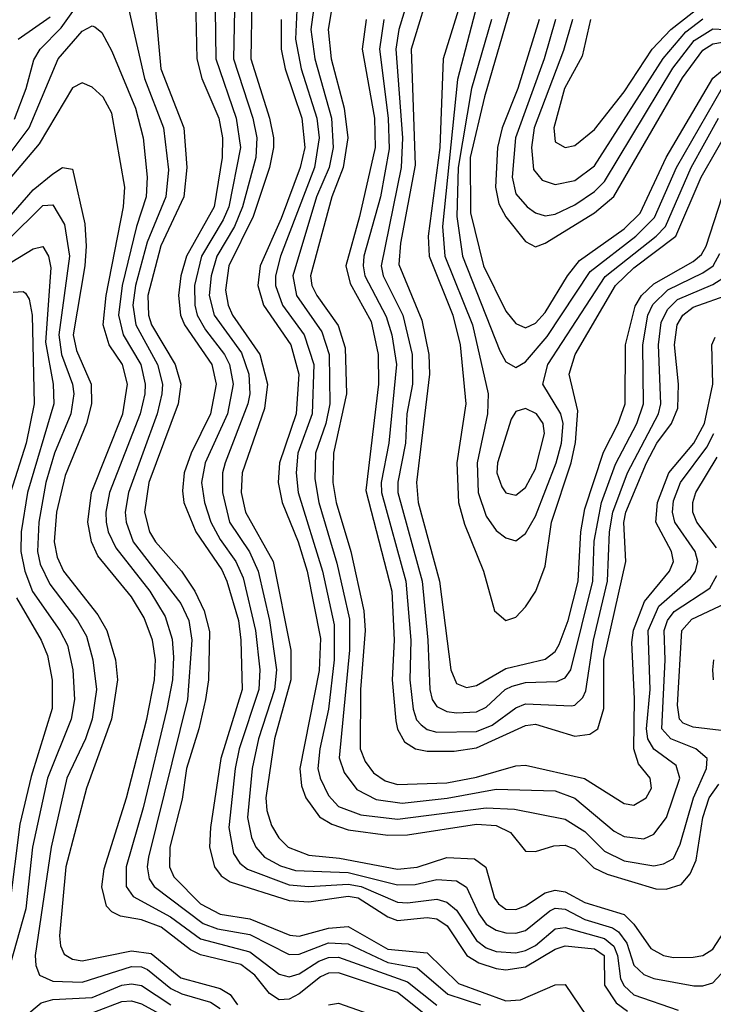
# Model space of a CAD drawing. Header units: inches. Extents: x 501365 to 657855, y 482276 to 547543.
# Tile 472 of 656: x 573023 to 574431, y 527071 to 529070. Entities that reach past the tile are written whole.
import ezdxf

# ---------------------------------------------------------------- set-up
doc = ezdxf.new("R2010")
doc.units = ezdxf.units.IN
doc.header["$MEASUREMENT"] = 0
doc.layers.add('A5572', color=7, linetype='Continuous')

msp = doc.modelspace()

# ---------------------------------------------------------------- linework, layer by layer
at = {"layer": 'A5572', "color": 5}
for points, elevation in [([(573230, 529152.6), (573276.4, 528950), (573315, 528850), (573324.8, 528764.8), (573319.3, 528710), (573282, 528618), (573258.1, 528530), (573252.4, 528490), (573258.8, 528450), (573302.8, 528370), (573312.6, 528330), (573311.7, 528310), (573302, 528270), (573243.7, 528110), (573237.3, 528070), (573238.9, 528050), (573253.6, 528010), (573350, 527884.9), (573366, 527850), (573372.3, 527810), (573363.5, 527690), (573284.3, 527370), (573281.5, 527350), (573285.6, 527325.6), (573295.7, 527310), (573395.2, 527235.2), (573424.2, 527224.2), (573490, 527212.5), (573570, 527172.2), (573590, 527173.2), (573650, 527196.1), (573690, 527194), (573770, 527155.9), (573830, 527145.3), (573891.9, 527091.9), (573958.5, 527070)], 3160), ([(573823.3, 529150), (573792.6, 529050), (573786.5, 529010), (573800.3, 528830), (573797.7, 528770), (573756.5, 528570), (573761.1, 528550), (573800.6, 528470), (573819.5, 528390), (573820.4, 528330), (573808.9, 528270), (573806.1, 528210), (573790.7, 528130.7), (573790.8, 528110), (573839.9, 527930), (573851.8, 527810), (573855.5, 527710), (573860.6, 527690), (573870, 527675.3), (573890, 527665.3), (573910, 527662.9), (573950, 527664.7), (573970, 527674.3), (574008.4, 527710), (574022.8, 527717.2), (574050, 527724.4), (574113.6, 527726.4), (574130, 527734.1), (574141.8, 527750), (574186.7, 527930), (574189.1, 528010.9), (574204, 528090), (574232.5, 528167.5), (574276.1, 528250), (574289.4, 528290), (574287.8, 528410), (574298, 528470), (574308.5, 528491.5), (574338.5, 528521.5), (574410, 528555.6), (574430.6, 528570), (574444.6, 528595.4)], 3460), ([(573860.3, 529150), (573817.7, 529010), (573825.8, 528774.2), (573795.8, 528615.8), (573792.5, 528572.5), (573839.5, 528459.5), (573853.7, 528390), (573854.9, 528350), (573828.7, 528130), (573832, 528090), (573875.5, 527930), (573898.4, 527750), (573910, 527722.6), (573930, 527714), (573950, 527717.9), (574010, 527752.5), (574090, 527771.7), (574110, 527787.5), (574118.3, 527801.7), (574136.7, 527850), (574156.4, 527930), (574162.1, 528030), (574170, 528076.8), (574208, 528192), (574238.2, 528250), (574252.3, 528290), (574252.5, 528410), (574272.1, 528488), (574285.6, 528510), (574310, 528533.5), (574390, 528579), (574406.8, 528593.2), (574416.4, 528610), (574448.9, 528710)], 3480), ([(573012.1, 528867.9), (573036.1, 528930), (573051.5, 528988.5), (573064.5, 529010), (573106.9, 529053.1), (573170, 529142)], 3160), ([(573926.2, 529130), (573882.9, 528990), (573876, 528810), (573852.1, 528630), (573853.9, 528590), (573902.4, 528470), (573917.3, 528410), (573928.9, 528290), (573910.5, 528170), (573913.6, 528090), (573925.9, 528045.9), (573964.6, 527950), (573986.9, 527870), (574010, 527850.1), (574030, 527857.1), (574050, 527877.9), (574070.5, 527909.5), (574090, 527960.6), (574102.7, 528050), (574142.2, 528170), (574151.6, 528211.6), (574156, 528276), (574138.1, 528350), (574150.7, 528390), (574232.2, 528530), (574270, 528566.1), (574355.3, 528630), (574406.1, 528750), (574470, 528861.1)], 3520), ([(573959.2, 529130), (573912, 528948), (573881, 528650), (573886, 528590), (573942.2, 528450), (573974.1, 528310), (573972.5, 528270), (573951.8, 528170), (573954, 528110), (573970, 528061.9), (573990, 528033.1), (574010, 528017.9), (574030, 528012.1), (574050, 528026.6), (574070, 528061.9), (574112, 528170), (574123, 528210), (574126.2, 528250), (574121.7, 528270), (574085.2, 528330), (574095.3, 528370), (574211.6, 528548.4), (574314.8, 528630), (574333.9, 528650), (574386.2, 528770), (574441.5, 528870)], 3540), ([(573379.8, 529110), (573382.5, 528990), (573392.9, 528950), (573427.4, 528870), (573434.8, 528830), (573433.7, 528790), (573417.5, 528690), (573361.9, 528590), (573350.3, 528550), (573345.4, 528510), (573349.7, 528470), (573357.7, 528450), (573413.1, 528370), (573421.6, 528330), (573410.6, 528270), (573371.1, 528190), (573356.9, 528150), (573353.2, 528113.2), (573355.9, 528090), (573380.8, 528030), (573433, 527953), (573443.5, 527930), (573467.4, 527850), (573472, 527810), (573474.5, 527710), (573431, 527570), (573410, 527430), (573408.5, 527390), (573418.6, 527350), (573431.7, 527331.7), (573450, 527319.8), (573570, 527282.1), (573610, 527279.3), (573690, 527290.9), (573710, 527287.5), (573770, 527248.9), (573790, 527241.3), (573850, 527247.4), (573870, 527244.8), (573890.5, 527230.5), (573930.9, 527170), (573955, 527155), (573990, 527143.5), (574010, 527140.9), (574050, 527147.5), (574110, 527182.8), (574130, 527189.9), (574190, 527184), (574209.8, 527170), (574209.9, 527110), (574233.9, 527073.9), (574257.1, 527057.1)], 3220), ([(573493.9, 529110), (573492.2, 528990), (573530.2, 528870), (573537.9, 528830), (573538.3, 528810), (573529.9, 528770), (573496.8, 528670), (573447.2, 528570), (573440.8, 528520.8), (573445.9, 528490), (573455.3, 528470), (573510.7, 528390), (573525.7, 528330), (573519.7, 528280.3), (573474.7, 528150), (573472.7, 528110), (573481.4, 528070), (573537.8, 527970), (573573.7, 527790), (573573.4, 527730), (573540.1, 527610), (573522.3, 527490), (573524.4, 527464.4), (573534, 527434), (573548.8, 527408.8), (573567.8, 527390), (573610, 527374.1), (573672.3, 527367.7), (573790, 527345.1), (573830, 527349.5), (573890, 527368.8), (573946.4, 527366.4), (573969.2, 527349.2), (573986.9, 527286.9), (573994.8, 527274.8), (574010, 527264.5), (574030, 527263.3), (574050, 527271), (574090, 527297.2), (574110, 527302.6), (574130, 527299.2), (574170, 527277.5), (574250, 527253.1), (574270, 527233.5), (574304.1, 527184.1), (574330, 527170.1), (574350, 527165.8), (574390, 527166.5), (574410, 527170.1), (574430, 527182.9), (574473.7, 527250)], 3280), ([(573298.4, 529090), (573309.5, 528970), (573356.4, 528850), (573362.2, 528770), (573356.3, 528710), (573309.4, 528610.6), (573283.2, 528510), (573284.6, 528470), (573290.5, 528450), (573338.3, 528370), (573350.4, 528330), (573344.4, 528290), (573284.9, 528130), (573276.4, 528070), (573286.2, 528030), (573298.5, 528010), (573351.5, 527950), (573378.8, 527910), (573397.3, 527870), (573408, 527828), (573406.1, 527730), (573400.1, 527690), (573386.6, 527630), (573361.3, 527550), (573352.6, 527487.4), (573328, 527390), (573327.1, 527350), (573335.7, 527330), (573390, 527274.9), (573430, 527254.1), (573490, 527244.3), (573571.2, 527211.2), (573590, 527209.7), (573650, 527225.7), (573690, 527229.3), (573770, 527183.2), (573850, 527175.8), (573913.6, 527113.6), (574010, 527078.1), (574039.8, 527080.2), (574110, 527110.6), (574130, 527111.6), (574187.4, 527027.4)], 3180), ([(573420.1, 529090), (573420.9, 528990), (573462.7, 528870), (573471.2, 528810), (573447.3, 528690), (573436.3, 528663.7), (573392.3, 528590), (573378.1, 528530), (573378.4, 528490), (573383.5, 528470), (573399.9, 528439.9), (573438.9, 528390), (573448.8, 528370), (573456, 528330), (573445.1, 528270), (573399.4, 528170), (573392.3, 528130), (573398.3, 528090), (573411, 528050), (573430, 528014.4), (573462, 527970), (573476.6, 527936.6), (573501.9, 527830), (573510.6, 527750), (573508.5, 527710), (573468.7, 527590), (573460.1, 527550), (573447.2, 527430), (573457, 527377), (573470, 527357.9), (573485.7, 527345.7), (573570, 527313.4), (573610, 527310.2), (573690, 527314.9), (573716.5, 527310), (573790, 527278.7), (573810, 527277), (573870, 527284.5), (573890, 527278.7), (573910, 527262.1), (573950, 527200.6), (573970, 527185.9), (573990, 527178.6), (574030, 527175.3), (574050, 527180.6), (574070, 527190.4), (574110, 527224), (574130, 527226.8), (574210, 527204.4), (574229.2, 527189.2), (574236.7, 527170), (574242.9, 527122.9), (574250, 527108.7), (574270, 527090.5), (574359.4, 527059.4)], 3240), ([(573458.7, 529090), (573457.3, 528990), (573496, 528870), (573504.3, 528830), (573502.2, 528790), (573475.4, 528690), (573459.1, 528650), (573423.2, 528590), (573411.9, 528550), (573407.7, 528510), (573417.9, 528470), (573473.3, 528393.3), (573488.2, 528350), (573490.2, 528310), (573486.3, 528290), (573440.4, 528170), (573434.9, 528150), (573434.5, 528110), (573448.7, 528050), (573489.4, 527989.4), (573507.4, 527950), (573530, 527850), (573544.6, 527750), (573540, 527710), (573507.8, 527610), (573494.8, 527550), (573485.7, 527450), (573493.3, 527410), (573502.4, 527390), (573520.1, 527370), (573552.3, 527352.3), (573582.7, 527342.7), (573690, 527338.8), (573790, 527313.3), (573825.6, 527314.4), (573870, 527324.5), (573910, 527321.8), (573930, 527309.1), (573955, 527255), (573970, 527234.1), (573990, 527221.3), (574010, 527216.5), (574030, 527215.6), (574050, 527220.8), (574099.3, 527260.7), (574110, 527266.2), (574130, 527264.1), (574170, 527243.5), (574226.2, 527226.2), (574238.4, 527218.4), (574255.4, 527195.4), (574270, 527150.5), (574290, 527131.3), (574310, 527123.6), (574391.2, 527108.8), (574410, 527108.5), (574430, 527114.9), (574446.7, 527133.3)], 3260), ([(573585.8, 529090), (573582.9, 529030), (573594.3, 528970), (573626.2, 528870), (573631, 528830), (573621.7, 528770), (573552.3, 528590), (573542.2, 528550), (573542.2, 528530), (573556.7, 528490), (573600.7, 528430), (573620.4, 528370), (573616.9, 528270), (573587.7, 528190), (573583.9, 528150), (573588.5, 528110), (573637.7, 527950), (573661.4, 527841.4), (573661.3, 527770), (573649.9, 527670), (573632.4, 527590), (573628.5, 527550), (573633, 527530), (573650, 527495.2), (573670, 527472.8), (573715.6, 527455.6), (573790, 527446.9), (573970, 527470.2), (574027.3, 527467.3), (574130, 527446.8), (574170, 527422.1), (574210, 527381.9), (574250, 527362.6), (574310, 527352.2), (574330, 527356.1), (574350, 527367.4), (574364, 527395.9), (574390.8, 527490), (574417.5, 527550), (574418.6, 527570), (574395.7, 527590), (574344.6, 527610), (574326.9, 527630), (574333.1, 527770), (574331.3, 527830), (574338, 527850), (574351.6, 527868.4), (574424.2, 527915.8), (574438.5, 527941.5)], 3340), ([(573619.2, 529090), (573614.2, 529050), (573622.4, 528990), (573656, 528870), (573659.4, 528810), (573650.9, 528770), (573625.6, 528710), (573577.6, 528550), (573584.8, 528510), (573636.4, 528436.4), (573651.4, 528390), (573652.5, 528290), (573644.5, 528250), (573623.7, 528190), (573622.3, 528137.7), (573630.2, 528090), (573666.6, 527966.6), (573692.7, 527852.7), (573692.5, 527790), (573671.7, 527571.7), (573681.9, 527541.9), (573707.4, 527507.4), (573746.7, 527486.7), (573799.7, 527479.7), (573890.7, 527489.3), (573990, 527507.6), (574110, 527504.2), (574150, 527489.8), (574230, 527422.3), (574250, 527411.6), (574290, 527407.1), (574310, 527416.6), (574335.8, 527450), (574363.3, 527530), (574355.6, 527555.6), (574310, 527589.2), (574298.4, 527610), (574295.6, 527630), (574302.6, 527710), (574299, 527830), (574320.6, 527879.4), (574384.6, 527935.4), (574395.1, 527950), (574399.4, 527970), (574394.4, 527990), (574353.1, 528050), (574348, 528070), (574350, 528092.9), (574364.2, 528130), (574417.9, 528202.1), (574432.1, 528230)], 3360), ([(573655.8, 529090), (573649.5, 529050), (573655.6, 528990), (573681.6, 528890), (573689, 528830), (573679.7, 528770), (573656.3, 528710), (573613, 528550), (573616.1, 528530), (573626, 528510), (573669.2, 528449.2), (573683.4, 528403.4), (573686.2, 528310), (573660.1, 528190), (573658.8, 528130), (573665.4, 528090), (573695.1, 527990), (573721.9, 527870), (573724.3, 527830), (573715.1, 527710), (573714.3, 527590), (573724, 527564), (573741.3, 527541.3), (573764.8, 527524.8), (573790, 527517), (573890, 527520.5), (573950, 527532.3), (574030, 527555.3), (574050, 527556.5), (574169.7, 527529.7), (574250, 527478.8), (574270, 527475.6), (574294.9, 527490), (574305.3, 527510), (574302.8, 527530), (574279.3, 527559.3), (574270, 527590), (574271.2, 527691.2), (574265.4, 527805.4), (574269.2, 527830.8), (574291.5, 527888.5), (574341.8, 527950), (574350.2, 527970), (574346.2, 527990), (574314.3, 528050), (574317.9, 528090), (574340.6, 528150), (574391.3, 528210), (574413.3, 528250), (574430.1, 528330), (574427.8, 528410), (574434.8, 528425.2)], 3380), ([(573980.6, 529070), (573940.4, 528930), (573913.4, 528770), (573910.4, 528670), (573921.8, 528590), (573997.7, 528397.7), (574010, 528375.2), (574030, 528364), (574050, 528375.1), (574093.7, 528426.3), (574181.4, 528558.6), (574273.8, 528630), (574312, 528668), (574356, 528770), (574450, 528932.2), (574470, 528941.3), (574530, 528926.4), (574550, 528926.1), (574632.3, 528947.7), (574674.8, 528965.2), (574690, 528978.2), (574701.5, 528998.5), (574720.2, 529099.8)], 3560), ([(574017.8, 529090), (573966.6, 528913.4), (573937.7, 528790), (573937.8, 528677.8), (573964.3, 528570), (574010, 528478.3), (574030, 528452.8), (574050, 528444.5), (574070, 528453.7), (574090, 528475.1), (574135, 528550), (574159.4, 528580.6), (574250, 528645.1), (574282.7, 528677.3), (574335.6, 528790), (574430, 528951), (574450, 528967.2)], 3580), ([(574110.7, 529070), (574087.4, 528990), (574029.7, 528830), (574022.8, 528750), (574030, 528716.4), (574053.1, 528690), (574070, 528677.8), (574090, 528671.4), (574110, 528674.8), (574150, 528694.2), (574190, 528721), (574210, 528741.2), (574348.7, 528971.3), (574392.3, 529027.7), (574430, 529051.4), (574530, 529045.9), (574570, 529064.9), (574591.8, 529090)], 3640), ([(574182, 529070), (574164.5, 528995.5), (574129.2, 528930), (574107.6, 528850), (574110, 528821.8), (574130, 528810.1), (574150, 528814.4), (574190, 528846.9), (574250, 528923.6), (574306.9, 529010), (574344.6, 529050), (574410, 529100.7)], 3680), ([(573019.9, 529030), (573084.7, 529075.3)], 3180), ([(573553.5, 529070), (573553.9, 529010), (573562, 528970), (573595.5, 528870), (573601.5, 528810), (573592.6, 528770), (573553.7, 528666.3), (573510.9, 528570), (573506.3, 528530), (573518.2, 528490), (573573.5, 528410), (573589.7, 528350), (573584.1, 528270), (573550.4, 528170), (573547.8, 528130), (573556, 528090), (573588.4, 528010), (573606.6, 527950), (573633.8, 527813.8), (573631.2, 527748.8), (573591.8, 527550), (573594.8, 527514.8), (573603.6, 527490), (573631.5, 527451.5), (573656.6, 527436.6), (573690, 527425.4), (573770, 527414.3), (573810, 527415), (573950, 527436.6), (573990, 527434.3), (574019.6, 527419.6), (574050, 527382.3), (574070, 527381.1), (574107.4, 527392.6), (574130, 527393.9), (574150, 527385.8), (574188.4, 527348.4), (574215.6, 527335.6), (574314.7, 527305.3), (574335.5, 527304.5), (574365.6, 527314.4), (574383.9, 527336.1), (574396.1, 527363.9), (574410, 527450), (574422.5, 527490), (574442.1, 527517.9)], 3320), ([(573726.6, 529070), (573718.5, 529010), (573743.4, 528870), (573744.6, 528810), (573713.1, 528670), (573684.8, 528570), (573693.9, 528533.9), (573736.8, 528456.8), (573750.7, 528390), (573751.4, 528330), (573725.8, 528114.2), (573778.1, 527910), (573783.2, 527810), (573779, 527730), (573786.3, 527646.3), (573790, 527629.5), (573804.2, 527604.2), (573826.3, 527590), (573850, 527585.2), (573904.7, 527584.7), (573950, 527591.9), (574050, 527636.8), (574070, 527639.7), (574150, 527615.7), (574180.6, 527619.4), (574196.4, 527630), (574208.6, 527671.4), (574209.1, 527770.9), (574253.7, 527970), (574249.2, 528049.2), (574253.3, 528070), (574295.1, 528170), (574316.5, 528210), (574346.4, 528250), (574358.9, 528281.1), (574360.2, 528330), (574352, 528410), (574357.7, 528450), (574369.5, 528470), (574390, 528486), (574466.5, 528513.5)], 3420), ([(573762.4, 529070), (573753.1, 529010), (573771.1, 528870), (573772.7, 528807.3), (573755.7, 528710), (573721.9, 528590), (573719.9, 528570), (573723.9, 528550), (573767.1, 528467.1), (573778.1, 528430), (573787.6, 528370), (573772.6, 528210), (573756.6, 528130), (573757.2, 528110), (573807, 527930), (573816.7, 527810), (573814.9, 527730), (573821.6, 527670), (573828.8, 527648.8), (573838.1, 527638.1), (573850, 527629.1), (573870, 527623.4), (573950, 527625.1), (573982.2, 527637.8), (574030, 527673), (574050, 527680.9), (574143.2, 527676.8), (574150, 527678.1), (574166.1, 527693.9), (574172.3, 527707.7), (574188, 527810), (574216.2, 527930), (574220.5, 528030), (574226.8, 528070), (574256.9, 528150), (574319.6, 528270), (574324.7, 528290), (574319.7, 528410), (574325.1, 528454.9), (574338.3, 528481.7), (574358.5, 528501.5), (574430, 528531.9), (574458, 528550)], 3440), ([(574077.8, 529070), (574034.4, 528930), (574002.4, 528850), (573992.7, 528810), (573989, 528730), (573995.9, 528695.9), (574010, 528669.7), (574050, 528619.6), (574070, 528608.8), (574090, 528616.3), (574190, 528677.4), (574229.2, 528710.8), (574368.2, 528951.8), (574410, 529008.1), (574430, 529020.7), (574450, 529024.4), (574530, 529015.3), (574558.5, 529021.5), (574590, 529036.7), (574608.1, 529051.9), (574619.9, 529070)], 3620), ([(574145.1, 529070), (574126.9, 529006.9), (574067.6, 528850), (574061.7, 528810), (574065.7, 528765.7), (574083.9, 528743.9), (574110, 528735.4), (574150, 528743.6), (574190, 528773.2), (574329.1, 528990.9), (574375.2, 529044.8), (574410, 529071.7)], 3660), ([(572966.2, 528750), (573042, 528850), (573101.3, 528990), (573150, 529046.6), (573170, 529057.3), (573175.3, 529055.3), (573190, 529043.5), (573210, 529005.6), (573258.1, 528890), (573273.6, 528830), (573281.9, 528750), (573279.4, 528710), (573260, 528650), (573230.8, 528530), (573223.2, 528470), (573232.8, 528430), (573269, 528370), (573277.6, 528330), (573276.8, 528310), (573267.6, 528270), (573205.4, 528110), (573197.8, 528070), (573198.8, 528050), (573202.8, 528030), (573217.8, 527997.8), (573287.1, 527910), (573318, 527858), (573332.6, 527812.6), (573335.5, 527775.5), (573332.9, 527730), (573321.7, 527670), (573273.9, 527470), (573239.3, 527350), (573238.8, 527310), (573253.6, 527290), (573328.9, 527248.9), (573390, 527203.9), (573490, 527177.5), (573550, 527132.6), (573570, 527127.2), (573590, 527133.3), (573630, 527158.8), (573650, 527166.2), (573670, 527166.8), (573810, 527116.9), (573870, 527069.2)], 3140), ([(573850, 527046.9), (573790, 527095.4), (573670, 527134.8), (573650, 527134.1), (573633.3, 527126.7), (573590, 527092.5), (573570, 527081.5), (573550, 527080.3), (573530, 527093.3), (573500.3, 527130), (573471.9, 527151.9), (573390, 527171.5), (573370, 527181.7), (573310, 527227.7), (573270, 527242.3), (573227.9, 527250), (573210, 527258.6), (573199.4, 527270), (573189.4, 527309.4), (573194.2, 527345.8), (573239.8, 527490), (573280.8, 527650), (573296.8, 527730), (573298.6, 527770), (573292.5, 527810), (573275.5, 527855.5), (573250, 527898.3), (573181.3, 527981.3), (573168.7, 528010), (573161.1, 528050), (573168.6, 528110), (573232.6, 528270), (573241.5, 528330), (573231.8, 528370), (573204.7, 528410), (573192.5, 528450), (573198.4, 528510), (573234, 528690), (573236.6, 528730), (573210, 528879.7), (573192.5, 528912.5), (573170, 528932.5), (573150, 528941.2), (573130, 528931.4), (573062.6, 528817.4), (572988, 528730)], 3120), ([(572997, 528663), (573050, 528724.3), (573090, 528757.1), (573110, 528769.4), (573130, 528766.6), (573155.5, 528655.5), (573158.1, 528610), (573155.4, 528570), (573131.6, 528430), (573138.5, 528398.5), (573167.8, 528330), (573168.8, 528290), (573158.7, 528250), (573115.3, 528144.7), (573097.6, 528070), (573093.1, 528010), (573098.8, 527978.8), (573111.8, 527950), (573181.4, 527861.4), (573199.7, 527830), (573217.3, 527770), (573221.2, 527730), (573209.5, 527650), (573158.4, 527510), (573116.6, 527350), (573104, 527210), (573105.5, 527190), (573113, 527173), (573130, 527162.8), (573150, 527159.6), (573250, 527179.8), (573290, 527174.5), (573350, 527125.1), (573430, 527102.9), (573450, 527091.1), (573464.8, 527070)], 3080), ([(572998.2, 528621.8), (573070, 528692.7), (573090, 528693.9), (573114.2, 528654.2), (573124.2, 528590), (573102.2, 528430), (573107.5, 528390), (573130.2, 528330.2), (573132.9, 528310), (573126.7, 528270), (573093.4, 528190), (573076.2, 528130), (573061.8, 528050), (573059.1, 527990), (573064.7, 527964.7), (573083.9, 527923.9), (573140.3, 527850), (573158.6, 527818.6), (573171.6, 527770), (573178.6, 527710), (573170.1, 527650.1), (573156.3, 527610), (573118.7, 527530), (573086.7, 527390), (573054.3, 527170), (573055.6, 527150), (573063.4, 527130), (573090, 527117.9), (573150, 527115.9), (573250, 527148.1), (573270, 527147.4), (573282.1, 527142.1), (573330, 527103.1), (573352.2, 527092.2), (573410, 527075.8), (573430, 527062.5)], 3060), ([(572991.6, 528568.4), (573050, 528604.8), (573070, 528609.5), (573081.1, 528590), (573086.2, 528566.2), (573075.1, 528415.1), (573091.2, 528330), (573092.2, 528290), (573038.6, 528110), (573025.7, 528030), (573025.5, 527990), (573033.1, 527950), (573049.2, 527909.2), (573104.4, 527830), (573120.1, 527800.1), (573130.7, 527750), (573133.9, 527690), (573127.4, 527650), (573079.2, 527530), (573048.7, 527390), (573035.1, 527264.9), (572991.4, 527108.6)], 3040), ([(573010, 528516.4), (573030, 528518.2), (573034.5, 528514.5), (573042.1, 528502.1), (573048.5, 528470), (573052, 528290), (573036.1, 528210), (573004.2, 528110)], 3020), ([(574437.7, 527997.7), (574397.9, 528050), (574389.7, 528070), (574389.5, 528090), (574395.6, 528110), (574438.6, 528181.4)], 3340), ([(573016.2, 527896.2), (573066.6, 527810), (573079.4, 527779.4), (573088.9, 527728.9), (573088.7, 527671.3), (573046.2, 527533.8), (573023.4, 527436.6), (573002.4, 527270)], 3020), ([(574447.1, 527627.1), (574390, 527633.6), (574370, 527641.7), (574362.3, 527650), (574358.1, 527678.1), (574367.4, 527830), (574387.4, 527852.6), (574455.3, 527884.7)], 3320), ([(574431.2, 527730), (574429.8, 527749.8), (574432, 527770)], 3280), ([(573033.5, 527046.5), (573066.2, 527073.8), (573090, 527081.1), (573170, 527084.9), (573230, 527109.9), (573250, 527112.9), (573270, 527109.1), (573330, 527070.2)], 3040), ([(573170, 527053.9), (573230, 527076.9), (573250, 527078.4), (573270, 527072.3), (573387.7, 527007.7)], 3020), ([(573650, 527069.8), (573670, 527073.6), (573770, 527038.5)], 3080)]:
    msp.add_lwpolyline(points, dxfattribs=dict(at, elevation=elevation))
at = {"layer": 'A5572', "color": 5, "elevation": 3560}
msp.add_lwpolyline([(574050, 528280.6), (574030, 528274.2), (574021, 528259), (573992.9, 528170), (573991.7, 528150), (574001.7, 528121.7), (574010, 528109.2), (574030, 528104.9), (574050, 528120.1), (574070, 528158), (574088.6, 528230), (574085.4, 528250), (574072, 528270)], close=True, dxfattribs=at)

doc.saveas('drawing.dxf')
